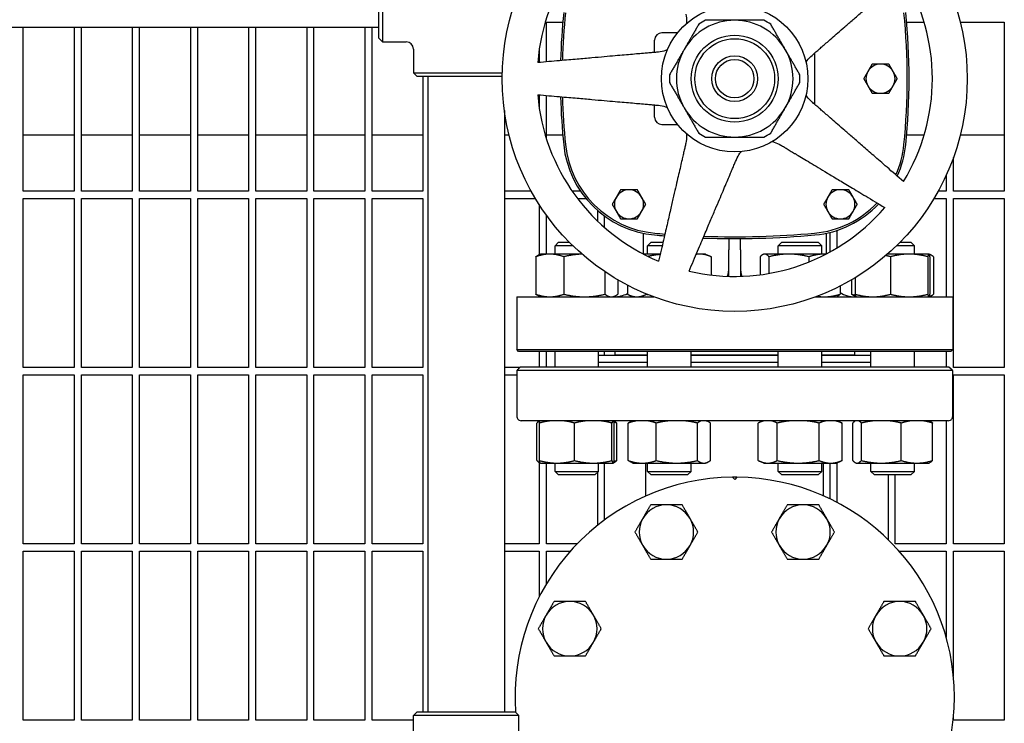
# Model space of a CAD drawing. Header units: inches. Extents: x 5 to 1128, y -85 to 748.
# Tile 672 of 689: x 779 to 796, y 594 to 606. Entities that reach past the tile are written whole.
import ezdxf

# ---------------------------------------------------------------- set-up
doc = ezdxf.new("R2010")
doc.units = ezdxf.units.IN
doc.header["$LTSCALE"] = 32
doc.header["$MEASUREMENT"] = 0
doc.layers.add('Visible (ANSI)', color=7, linetype='Continuous', lineweight=30)

msp = doc.modelspace()

# ---------------------------------------------------------------- linework, layer by layer
at = {"layer": 'Visible (ANSI)'}
for p, q in [((784.79048, 605.77103), (784.79048, 607.45853)), ((784.85298, 607.52103), (784.85298, 605.70853)), ((787.67313, 605.36361), (787.67313, 606.04728)), ((787.67313, 606.04728), (787.95286, 606.04728)), ((793.86841, 606.04728), (794.16858, 606.04728)), ((794.79061, 606.04728), (795.54813, 606.04728)), ((795.54813, 606.04728), (795.54813, 603.14103)), ((771.99048, 605.95728), (784.79048, 605.95728)), ((778.67313, 603.14103), (778.67313, 605.95728)), ((779.54813, 605.95728), (779.54813, 603.14103)), ((779.67313, 603.14103), (779.67313, 605.95728)), ((780.54813, 605.95728), (780.54813, 603.14103)), ((780.67313, 603.14103), (780.67313, 605.95728)), ((781.54813, 605.95728), (781.54813, 603.14103)), ((781.67313, 603.14103), (781.67313, 605.95728)), ((782.54813, 605.95728), (782.54813, 603.14103)), ((782.67313, 603.14103), (782.67313, 605.95728)), ((783.54813, 605.95728), (783.54813, 603.14103)), ((783.67313, 603.14103), (783.67313, 605.95728)), ((784.54813, 605.95728), (784.54813, 603.14103)), ((784.67313, 603.14103), (784.67313, 605.95728)), ((789.92717, 605.86218), (789.65768, 605.86218)), ((784.79048, 605.77103), (784.85298, 605.70853)), ((784.85298, 605.70853), (785.25923, 605.70853)), ((789.53268, 605.5263), (789.53268, 605.73718)), ((785.38423, 605.58353), (785.38423, 605.17728)), ((787.54813, 605.57836), (787.54813, 605.35267)), ((792.28859, 604.63206), (792.28859, 605.5175)), ((785.38423, 605.17728), (786.91195, 605.17728)), ((785.44673, 605.11478), (785.38423, 605.17728)), ((786.91083, 605.11478), (785.44673, 605.11478)), ((785.54813, 605.11478), (785.54813, 603.14103)), ((785.63298, 605.11478), (785.63298, 594.18978)), ((787.54813, 604.79689), (787.54813, 604.5712)), ((787.67313, 604.03623), (787.67313, 604.78595)), ((786.94798, 604.52948), (786.94798, 594.18978)), ((789.53268, 604.41238), (789.53268, 604.62326)), ((789.65768, 604.28738), (789.92717, 604.28738)), ((778.67313, 604.10978), (779.54813, 604.10978)), ((779.67313, 604.10978), (780.54813, 604.10978)), ((780.67313, 604.10978), (781.54813, 604.10978)), ((781.67313, 604.10978), (782.54813, 604.10978)), ((782.67313, 604.10978), (783.54813, 604.10978)), ((783.67313, 604.10978), (784.54813, 604.10978)), ((784.67313, 604.10978), (785.54813, 604.10978)), ((786.94798, 604.10978), (787.02878, 604.10978)), ((787.67313, 604.10978), (787.95221, 604.10978)), ((793.86906, 604.10978), (794.17081, 604.10978)), ((794.79248, 604.10978), (795.54813, 604.10978)), ((794.67313, 603.14103), (794.67313, 603.71699)), ((794.54813, 603.41087), (794.54813, 603.14103)), ((779.54813, 603.14103), (778.67313, 603.14103)), ((778.67313, 600.10978), (778.67313, 603.01603)), ((778.67313, 603.01603), (779.54813, 603.01603)), ((779.54813, 603.01603), (779.54813, 600.10978)), ((780.54813, 603.14103), (779.67313, 603.14103)), ((779.67313, 600.10978), (779.67313, 603.01603)), ((779.67313, 603.01603), (780.54813, 603.01603)), ((780.54813, 603.01603), (780.54813, 600.10978)), ((781.54813, 603.14103), (780.67313, 603.14103)), ((780.67313, 600.10978), (780.67313, 603.01603)), ((780.67313, 603.01603), (781.54813, 603.01603)), ((781.54813, 603.01603), (781.54813, 600.10978)), ((782.54813, 603.14103), (781.67313, 603.14103)), ((781.67313, 600.10978), (781.67313, 603.01603)), ((781.67313, 603.01603), (782.54813, 603.01603)), ((782.54813, 603.01603), (782.54813, 600.10978)), ((783.54813, 603.14103), (782.67313, 603.14103)), ((782.67313, 600.10978), (782.67313, 603.01603)), ((782.67313, 603.01603), (783.54813, 603.01603)), ((783.54813, 603.01603), (783.54813, 600.10978)), ((784.54813, 603.14103), (783.67313, 603.14103)), ((783.67313, 600.10978), (783.67313, 603.01603)), ((783.67313, 603.01603), (784.54813, 603.01603)), ((784.54813, 603.01603), (784.54813, 600.10978)), ((785.54813, 603.14103), (784.67313, 603.14103)), ((784.67313, 600.10978), (784.67313, 603.01603)), ((784.67313, 603.01603), (785.54813, 603.01603)), ((785.54813, 603.01603), (785.54813, 600.10978)), ((787.40912, 603.14103), (786.94798, 603.14103)), ((786.94798, 603.01603), (787.48112, 603.01603)), ((788.25788, 603.14103), (788.1141, 603.14103)), ((788.2048, 603.01603), (788.35109, 603.01603)), ((794.34014, 603.01603), (794.54813, 603.01603)), ((794.54813, 603.14103), (794.41215, 603.14103)), ((794.54813, 603.01603), (794.54813, 601.32478)), ((795.54813, 603.14103), (794.67313, 603.14103)), ((794.67313, 600.10978), (794.67313, 603.01603)), ((794.67313, 603.01603), (795.54813, 603.01603)), ((795.54813, 603.01603), (795.54813, 600.10978)), ((787.54813, 602.90831), (787.54813, 602.04885)), ((788.54813, 602.8119), (788.54813, 602.62966)), ((787.67313, 602.05878), (787.67313, 602.72561)), ((788.67313, 602.51478), (788.67313, 602.71188)), ((792.67313, 602.16727), (792.67313, 602.46824)), ((789.33583, 602.41768), (789.33583, 602.06148)), ((790.81063, 602.32511), (790.81063, 602.12978)), ((791.01063, 602.12978), (791.01063, 602.32511)), ((792.48544, 602.41768), (792.48544, 602.06148)), ((792.54813, 602.43207), (792.54813, 602.09508)), ((787.88193, 602.26228), (787.81943, 602.19978)), ((788.12956, 602.19978), (787.81943, 602.19978)), ((787.81943, 602.05878), (787.81943, 602.19978)), ((787.88193, 602.26228), (788.06637, 602.26228)), ((789.47304, 602.26228), (789.41054, 602.19978)), ((789.662, 602.19978), (789.41054, 602.19978)), ((789.41054, 602.05878), (789.41054, 602.19978)), ((789.47304, 602.26228), (789.67643, 602.26228)), ((790.81063, 601.67625), (790.81063, 602.12978)), ((791.01063, 602.12978), (791.01063, 601.67625)), ((791.72322, 602.26228), (791.66072, 602.19978)), ((792.41072, 602.19978), (791.66072, 602.19978)), ((791.66072, 602.05878), (791.66072, 602.19978)), ((791.72322, 602.26228), (792.34822, 602.26228)), ((792.34822, 602.26228), (792.41072, 602.19978)), ((792.41072, 602.05878), (792.41072, 602.19978)), ((794.00184, 602.19978), (793.69171, 602.19978)), ((793.7549, 602.26228), (793.93934, 602.26228)), ((793.93934, 602.26228), (794.00184, 602.19978)), ((794.00184, 602.05878), (794.00184, 602.19978)), ((787.48856, 602.01369), (787.48856, 601.36987)), ((787.56943, 602.05878), (787.53734, 602.04382)), ((787.73011, 602.05878), (787.56943, 602.05878)), ((788.28314, 602.05878), (787.73011, 602.05878)), ((787.97166, 602.01369), (787.97166, 601.36987)), ((789.62945, 602.05878), (789.341, 602.05878)), ((790.30983, 602.05878), (790.24953, 602.05878)), ((790.41054, 602.05878), (790.30983, 602.05878)), ((790.41054, 602.05878), (790.48712, 602.02307)), ((790.50626, 602.01369), (790.50626, 601.69891)), ((791.34928, 602.01369), (791.34928, 601.70319)), ((791.41072, 602.05878), (791.39671, 602.05225)), ((791.42443, 602.05878), (791.41072, 602.05878)), ((791.8428, 602.05878), (791.42443, 602.05878)), ((791.49957, 602.01369), (791.49957, 601.72618)), ((792.45409, 602.05878), (791.8428, 602.05878)), ((792.18602, 602.01369), (792.18602, 601.92305)), ((792.48026, 602.05878), (792.45409, 602.05878)), ((793.91078, 602.05878), (793.53813, 602.05878)), ((793.58932, 602.01369), (793.58932, 601.36987)), ((794.25099, 602.05878), (793.91078, 602.05878)), ((794.23224, 602.01369), (794.23224, 601.36987)), ((794.25184, 602.05878), (794.25099, 602.05878)), ((794.25184, 602.05878), (794.25268, 602.05839)), ((794.25268, 602.05839), (794.28393, 602.04382)), ((794.26975, 602.01369), (794.26975, 601.36987)), ((794.3327, 602.01369), (794.3327, 601.36987)), ((788.67752, 601.75616), (788.67752, 601.36987)), ((792.98393, 601.65404), (792.98393, 601.36987)), ((788.90029, 601.61667), (788.90029, 601.36987)), ((789.06483, 601.52612), (789.06483, 601.36987)), ((792.72217, 601.5085), (792.72217, 601.36987)), ((792.92097, 601.61667), (792.92097, 601.36987)), ((787.16063, 601.32478), (789.51869, 601.32478)), ((787.16063, 601.32478), (787.16063, 600.41853)), ((787.56943, 601.32478), (787.53734, 601.33974)), ((787.54813, 601.33471), (787.54813, 601.32478)), ((788.81943, 601.32478), (788.85152, 601.33974)), ((789.16054, 601.32478), (789.08396, 601.36049)), ((789.3927, 601.37399), (789.3927, 601.36987)), ((792.30257, 601.32478), (794.66063, 601.32478)), ((792.66072, 601.32478), (792.67473, 601.33131)), ((793.00099, 601.32517), (792.96975, 601.33974)), ((793.00184, 601.32478), (793.00099, 601.32517)), ((794.25184, 601.32478), (794.25268, 601.32517)), ((794.25268, 601.32517), (794.28393, 601.33974)), ((794.66063, 601.32478), (794.66063, 600.41853)), ((787.16063, 600.41853), (794.66063, 600.41853)), ((787.19188, 600.38728), (787.16063, 600.41853)), ((794.62938, 600.38728), (787.19188, 600.38728)), ((787.54813, 600.38728), (787.54813, 600.11604)), ((787.67313, 600.11604), (787.67313, 600.38728)), ((787.81943, 600.11604), (787.81943, 600.38728)), ((788.56943, 600.11604), (788.56943, 600.38728)), ((788.56943, 600.31978), (789.41054, 600.31978)), ((788.67313, 600.31978), (788.67313, 600.38728)), ((788.85063, 600.38728), (788.85063, 600.32478)), ((788.85063, 600.32478), (789.41054, 600.32478)), ((788.97063, 600.32478), (788.97063, 600.31978)), ((789.41054, 600.11604), (789.41054, 600.38728)), ((790.16054, 600.11604), (790.16054, 600.38728)), ((790.16054, 600.32478), (791.66072, 600.32478)), ((790.16054, 600.31978), (791.66072, 600.31978)), ((791.66072, 600.11604), (791.66072, 600.38728)), ((792.41072, 600.11604), (792.41072, 600.38728)), ((792.41072, 600.32478), (792.97063, 600.32478)), ((792.41072, 600.31978), (793.25184, 600.31978)), ((792.85063, 600.32478), (792.85063, 600.31978)), ((792.97063, 600.38728), (792.97063, 600.32478)), ((793.25184, 600.11604), (793.25184, 600.38728)), ((794.00184, 600.11604), (794.00184, 600.38728)), ((794.54813, 600.38728), (794.54813, 600.11604)), ((794.62938, 600.38728), (794.66063, 600.41853)), ((779.54813, 600.10978), (778.67313, 600.10978)), ((780.54813, 600.10978), (779.67313, 600.10978)), ((781.54813, 600.10978), (780.67313, 600.10978)), ((782.54813, 600.10978), (781.67313, 600.10978)), ((783.54813, 600.10978), (782.67313, 600.10978)), ((784.54813, 600.10978), (783.67313, 600.10978)), ((785.54813, 600.10978), (784.67313, 600.10978)), ((787.21343, 600.10978), (786.94798, 600.10978)), ((787.21969, 600.11604), (787.2, 600.09635)), ((794.60158, 600.11604), (787.21969, 600.11604)), ((788.56943, 600.19978), (789.41054, 600.19978)), ((789.41054, 600.19478), (788.56943, 600.19478)), ((788.67313, 600.19478), (788.67313, 600.19978)), ((788.97063, 600.19978), (788.97063, 600.19478)), ((790.16054, 600.19978), (791.66072, 600.19978)), ((791.66072, 600.19478), (790.16054, 600.19478)), ((792.41072, 600.19978), (793.25184, 600.19978)), ((793.25184, 600.19478), (792.41072, 600.19478)), ((792.85063, 600.19978), (792.85063, 600.19478)), ((794.60158, 600.11604), (794.62126, 600.09635)), ((795.54813, 600.10978), (794.67313, 600.10978)), ((778.67313, 597.07853), (778.67313, 599.98478)), ((778.67313, 599.98478), (779.54813, 599.98478)), ((779.54813, 599.98478), (779.54813, 597.07853)), ((779.67313, 597.07853), (779.67313, 599.98478)), ((779.67313, 599.98478), (780.54813, 599.98478)), ((780.54813, 599.98478), (780.54813, 597.07853)), ((780.67313, 597.07853), (780.67313, 599.98478)), ((780.67313, 599.98478), (781.54813, 599.98478)), ((781.54813, 599.98478), (781.54813, 597.07853)), ((781.67313, 597.07853), (781.67313, 599.98478)), ((781.67313, 599.98478), (782.54813, 599.98478)), ((782.54813, 599.98478), (782.54813, 597.07853)), ((782.67313, 597.07853), (782.67313, 599.98478)), ((782.67313, 599.98478), (783.54813, 599.98478)), ((783.54813, 599.98478), (783.54813, 597.07853)), ((783.67313, 597.07853), (783.67313, 599.98478)), ((783.67313, 599.98478), (784.54813, 599.98478)), ((784.54813, 599.98478), (784.54813, 597.07853)), ((784.67313, 597.07853), (784.67313, 599.98478)), ((784.67313, 599.98478), (785.54813, 599.98478)), ((785.54813, 599.98478), (785.54813, 597.07853)), ((786.94798, 599.98478), (787.16084, 599.98478)), ((787.16084, 600.05698), (787.16084, 599.27352)), ((794.66043, 600.05698), (787.16084, 600.05698)), ((794.66043, 599.27352), (794.66043, 600.05698)), ((794.67313, 597.07853), (794.67313, 599.98478)), ((794.67313, 599.98478), (795.54813, 599.98478)), ((795.54813, 599.98478), (795.54813, 597.07853)), ((794.58189, 599.19478), (787.23937, 599.19478)), ((787.50836, 598.51087), (787.50836, 599.15469)), ((787.54813, 599.19478), (787.54813, 599.18939)), ((787.55095, 598.51087), (787.55095, 599.15469)), ((787.5587, 599.19478), (787.55565, 599.19335)), ((788.15568, 598.51087), (788.15568, 599.15469)), ((788.79915, 598.51087), (788.79915, 599.15469)), ((788.83015, 599.19478), (788.83321, 599.19335)), ((788.8379, 598.51087), (788.8379, 599.15469)), ((788.88049, 598.51087), (788.88049, 599.15469)), ((789.07942, 598.51087), (789.07942, 599.15469)), ((789.14982, 599.19478), (789.12809, 599.18465)), ((789.5616, 598.51087), (789.5616, 599.15469)), ((790.26772, 598.51087), (790.26772, 599.15469)), ((790.42127, 599.19478), (790.443, 599.18465)), ((790.49166, 598.51087), (790.49166, 599.15469)), ((791.31508, 598.51087), (791.31508, 599.15469)), ((791.4, 599.19478), (791.33475, 599.16435)), ((791.64184, 598.51087), (791.64184, 599.15469)), ((792.36249, 598.51087), (792.36249, 599.15469)), ((792.67144, 599.19478), (792.73669, 599.16435)), ((792.75637, 598.51087), (792.75637, 599.15469)), ((792.94078, 598.51087), (792.94078, 599.15469)), ((792.99112, 599.19478), (792.98806, 599.19335)), ((793.08986, 598.51087), (793.08986, 599.15469)), ((793.77593, 598.51087), (793.77593, 599.15469)), ((794.26256, 599.19478), (794.26562, 599.19335)), ((794.3129, 598.51087), (794.3129, 599.15469)), ((794.54813, 599.19478), (794.54813, 597.07853)), ((787.54813, 598.47617), (787.54813, 597.07853)), ((787.56852, 598.4662), (787.55565, 598.47221)), ((787.56943, 598.46578), (787.56852, 598.4662)), ((787.56943, 598.46578), (787.85332, 598.46578)), ((787.67313, 597.07853), (787.67313, 598.46578)), ((787.81943, 598.32478), (787.81943, 598.46578)), ((787.85332, 598.46578), (788.47741, 598.46578)), ((788.47741, 598.46578), (788.81853, 598.46578)), ((788.56943, 598.32478), (788.56943, 598.46578)), ((788.67313, 597.49083), (788.67313, 598.46578)), ((788.81853, 598.46578), (788.81943, 598.46578)), ((788.81943, 598.46578), (788.82033, 598.4662)), ((788.82033, 598.4662), (788.83321, 598.47221)), ((789.16054, 598.46578), (789.12809, 598.48091)), ((789.16054, 598.46578), (789.32051, 598.46578)), ((789.32051, 598.46578), (789.91466, 598.46578)), ((789.38111, 597.90099), (789.38111, 598.46578)), ((789.41054, 598.32478), (789.41054, 598.46578)), ((789.91466, 598.46578), (790.37969, 598.46578)), ((790.16054, 598.32478), (790.16054, 598.46578)), ((790.37969, 598.46578), (790.41054, 598.46578)), ((790.41054, 598.46578), (790.443, 598.48091)), ((791.41072, 598.46578), (791.33475, 598.5012)), ((791.41072, 598.46578), (791.47846, 598.46578)), ((791.47846, 598.46578), (792.00216, 598.46578)), ((791.66072, 598.32478), (791.66072, 598.46578)), ((792.00216, 598.46578), (792.55943, 598.46578)), ((792.41072, 598.32478), (792.41072, 598.46578)), ((792.44016, 597.90099), (792.44016, 598.46578)), ((792.54813, 598.46578), (792.54813, 597.85116)), ((792.55943, 598.46578), (792.66072, 598.46578)), ((792.66072, 598.46578), (792.73669, 598.5012)), ((792.67313, 597.78819), (792.67313, 598.47157)), ((793.00184, 598.46578), (792.98806, 598.47221)), ((793.00184, 598.46578), (793.01532, 598.46578)), ((793.01532, 598.46578), (793.4329, 598.46578)), ((793.25184, 598.32478), (793.25184, 598.46578)), ((793.4329, 598.46578), (794.04441, 598.46578)), ((794.00184, 598.32478), (794.00184, 598.46578)), ((794.04441, 598.46578), (794.25184, 598.46578)), ((794.25184, 598.46578), (794.26562, 598.47221)), ((787.81943, 598.32478), (788.56943, 598.32478)), ((787.88193, 598.26228), (787.81943, 598.32478)), ((788.50693, 598.26228), (787.88193, 598.26228)), ((788.50693, 598.26228), (788.56943, 598.32478)), ((788.54813, 598.30349), (788.54813, 597.39494)), ((789.41054, 598.32478), (790.16054, 598.32478)), ((789.47304, 598.26228), (789.41054, 598.32478)), ((790.09804, 598.26228), (789.47304, 598.26228)), ((790.09804, 598.26228), (790.16054, 598.32478)), ((791.66072, 598.32478), (792.41072, 598.32478)), ((791.72322, 598.26228), (791.66072, 598.32478)), ((792.34822, 598.26228), (791.72322, 598.26228)), ((792.34822, 598.26228), (792.41072, 598.32478)), ((793.25184, 598.32478), (794.00184, 598.32478)), ((793.31434, 598.26228), (793.25184, 598.32478)), ((793.93934, 598.26228), (793.31434, 598.26228)), ((793.54813, 598.26228), (793.54813, 597.15189)), ((793.67313, 597.07853), (793.67313, 598.26228)), ((793.93934, 598.26228), (794.00184, 598.32478)), ((790.91063, 598.18494), (790.87147, 598.2241)), ((790.9498, 598.2241), (790.91063, 598.18494)), ((779.54813, 597.07853), (778.67313, 597.07853)), ((780.54813, 597.07853), (779.67313, 597.07853)), ((781.54813, 597.07853), (780.67313, 597.07853)), ((782.54813, 597.07853), (781.67313, 597.07853)), ((783.54813, 597.07853), (782.67313, 597.07853)), ((784.54813, 597.07853), (783.67313, 597.07853)), ((785.54813, 597.07853), (784.67313, 597.07853)), ((787.54813, 597.07853), (786.94798, 597.07853)), ((788.19988, 597.07853), (787.67313, 597.07853)), ((794.54813, 597.07853), (793.67313, 597.07853)), ((795.54813, 597.07853), (794.67313, 597.07853)), ((778.67313, 594.04728), (778.67313, 596.95353)), ((778.67313, 596.95353), (779.54813, 596.95353)), ((779.54813, 596.95353), (779.54813, 594.04728)), ((779.67313, 594.04728), (779.67313, 596.95353)), ((779.67313, 596.95353), (780.54813, 596.95353)), ((780.54813, 596.95353), (780.54813, 594.04728)), ((780.67313, 594.04728), (780.67313, 596.95353)), ((780.67313, 596.95353), (781.54813, 596.95353)), ((781.54813, 596.95353), (781.54813, 594.04728)), ((781.67313, 594.04728), (781.67313, 596.95353)), ((781.67313, 596.95353), (782.54813, 596.95353)), ((782.54813, 596.95353), (782.54813, 594.04728)), ((782.67313, 594.04728), (782.67313, 596.95353)), ((782.67313, 596.95353), (783.54813, 596.95353)), ((783.54813, 596.95353), (783.54813, 594.04728)), ((783.67313, 594.04728), (783.67313, 596.95353)), ((783.67313, 596.95353), (784.54813, 596.95353)), ((784.54813, 596.95353), (784.54813, 594.04728)), ((784.67313, 594.04728), (784.67313, 596.95353)), ((784.67313, 596.95353), (785.54813, 596.95353)), ((785.54813, 596.95353), (785.54813, 594.18978)), ((786.94798, 596.95353), (787.54813, 596.95353)), ((787.54813, 596.95353), (787.54813, 596.17059)), ((787.67313, 596.39502), (787.67313, 596.95353)), ((787.67313, 596.95353), (788.0838, 596.95353)), ((793.73747, 596.95353), (794.54813, 596.95353)), ((794.54813, 596.95353), (794.54813, 595.47114)), ((794.67313, 594.80314), (794.67313, 596.95353)), ((794.67313, 596.95353), (795.54813, 596.95353)), ((795.54813, 596.95353), (795.54813, 594.04728)), ((785.44673, 594.18978), (785.38423, 594.12728)), ((785.44673, 594.18978), (787.13423, 594.18978)), ((787.13423, 594.18978), (787.19673, 594.12728)), ((779.54813, 594.04728), (778.67313, 594.04728)), ((780.54813, 594.04728), (779.67313, 594.04728)), ((781.54813, 594.04728), (780.67313, 594.04728)), ((782.54813, 594.04728), (781.67313, 594.04728)), ((783.54813, 594.04728), (782.67313, 594.04728)), ((784.54813, 594.04728), (783.67313, 594.04728)), ((785.38423, 594.04728), (784.67313, 594.04728)), ((787.19673, 594.12728), (785.38423, 594.12728)), ((785.38423, 593.72103), (785.38423, 594.12728)), ((787.19673, 593.31478), (787.19673, 594.12728)), ((794.67313, 594.04728), (794.67313, 594.08642)), ((795.54813, 594.04728), (794.67313, 594.04728))]:
    msp.add_line(p, q, dxfattribs=at)
for radius in [4, 1.25984, 0.74803, 0.68553, 0.3937, 0.3312]:
    msp.add_circle((790.91063, 605.07478), radius, dxfattribs=at)
for centre, radius, start, end in [((790.91063, 605.07478), 3.4, 112.64927, 175.35073), ((790.91063, 605.07478), 3.4, 328.64927, 31.35073), ((799.13111, 605.07478), 11.22047, 174.182163, 178.416919), ((799.13111, 605.07478), 11.18922, 174.182163, 178.398452), ((782.69016, 605.07478), 11.18922, 354.182164, 5.817836), ((782.69016, 605.07478), 11.22047, 354.182164, 5.817836), ((790.91063, 605.07478), 1.00394, 90, 150), ((790.91063, 605.07478), 1.12205, 116.525352, 123.474648), ((790.91063, 605.07478), 1.00394, 30, 90), ((790.91063, 605.07478), 1.12205, 56.525352, 63.474648), ((789.65768, 605.73718), 0.125, 90, 180), ((785.25923, 605.58353), 0.125, 0, 90), ((790.91063, 605.07478), 1.00394, 150, 210), ((790.91063, 605.07478), 1.00394, 330, 30), ((793.41851, 605.07478), 0.25, 150, 210), ((793.41851, 605.07478), 0.25, 90, 150), ((793.41851, 605.07478), 0.25, 30, 90), ((793.41851, 605.07478), 0.25, 330, 30), ((790.91063, 605.07478), 1.12205, 176.525352, 183.474648), ((790.91063, 605.07478), 1.12205, 356.525352, 3.474648), ((793.41851, 605.07478), 0.25, 210, 270), ((793.41851, 605.07478), 0.25, 270, 330), ((790.91063, 605.07478), 3.4, 184.64927, 247.35073), ((799.13111, 605.07478), 11.22047, 181.583081, 185.817836), ((799.13111, 605.07478), 11.18922, 181.601548, 185.817836), ((790.91063, 605.07478), 1.00394, 210, 270), ((790.91063, 605.07478), 1.00394, 270, 330), ((789.65768, 604.41238), 0.125, 180, 270), ((790.91063, 605.07478), 1.12205, 236.525352, 243.474648), ((790.91063, 605.07478), 1.12205, 296.525352, 303.474648), ((789.69179, 604.113), 1.73228, 185.817836, 264.744707), ((789.69179, 604.113), 1.70103, 185.817836, 264.744707), ((792.12948, 604.113), 1.70103, 335.957475, 354.182165), ((792.12948, 604.113), 1.73228, 335.642572, 354.182165), ((789.09174, 602.91533), 0.25, 90, 150), ((789.09174, 602.91533), 0.25, 30, 90), ((792.72953, 602.91533), 0.25, 90, 150), ((792.72953, 602.91533), 0.25, 30, 90), ((789.09174, 602.91533), 0.25, 150, 210), ((789.09174, 602.91533), 0.25, 330, 30), ((792.72953, 602.91533), 0.25, 150, 210), ((792.72953, 602.91533), 0.25, 330, 30), ((790.91063, 605.07478), 3.4, 256.64927, 319.35073), ((792.12948, 604.113), 1.70103, 275.255296, 316.325001), ((792.12948, 604.113), 1.73228, 275.255296, 316.557354), ((789.09174, 602.91533), 0.25, 210, 270), ((789.09174, 602.91533), 0.25, 270, 330), ((792.72953, 602.91533), 0.25, 210, 270), ((792.72953, 602.91533), 0.25, 270, 330), ((790.91063, 617.36415), 15.03937, 264.744704, 265.39081), ((790.91063, 617.36415), 15.00812, 264.744704, 265.408408), ((790.91063, 617.36415), 15.03937, 267.927003, 275.255296), ((790.91063, 617.36415), 15.00812, 267.972631, 275.255296), ((788.83583, 601.82478), 0.5, 270, 297.258359), ((792.98544, 601.82478), 0.5, 238.22811, 270), ((787.23937, 599.27352), 0.07874, 240.000001, 270), ((789.06614, 598.87982), 0.31496, 77.56371, 90), ((792.75512, 598.87982), 0.31496, 90, 102.43629), ((794.58189, 599.27352), 0.07874, 270, 299.999999), ((790.91063, 594.44478), 3.77953, 90.593765, 183.958174), ((790.91063, 594.44478), 3.77953, 89.406235, 90.593765), ((790.91063, 594.44478), 3.77953, 270.593765, 89.406235), ((789.73546, 597.28189), 0.46875, 90, 150), ((789.73546, 597.28189), 0.46875, 30, 90), ((792.0858, 597.28189), 0.46875, 90, 150), ((792.0858, 597.28189), 0.46875, 30, 90), ((789.73546, 597.28189), 0.46875, 150, 210), ((789.73546, 597.28189), 0.46875, 330, 30), ((792.0858, 597.28189), 0.46875, 150, 210), ((792.0858, 597.28189), 0.46875, 330, 30), ((789.73546, 597.28189), 0.46875, 210, 270), ((789.73546, 597.28189), 0.46875, 270, 330), ((792.0858, 597.28189), 0.46875, 210, 270), ((792.0858, 597.28189), 0.46875, 270, 330), ((788.07352, 595.61995), 0.46875, 90, 150), ((788.07352, 595.61995), 0.46875, 30, 90), ((793.74774, 595.61995), 0.46875, 90, 150), ((793.74774, 595.61995), 0.46875, 30, 90), ((788.07352, 595.61995), 0.46875, 150, 210), ((788.07352, 595.61995), 0.46875, 330, 30), ((793.74774, 595.61995), 0.46875, 150, 210), ((793.74774, 595.61995), 0.46875, 330, 30), ((788.07352, 595.61995), 0.46875, 210, 270), ((788.07352, 595.61995), 0.46875, 270, 330), ((793.74774, 595.61995), 0.46875, 210, 270), ((793.74774, 595.61995), 0.46875, 270, 330)]:
    msp.add_arc(centre, radius, start, end, dxfattribs=at)
for points, weights in [([(792.24074, 605.4759), (792.69718, 605.87268), (793.81423, 606.84372)], [2.0263127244, 1.58117079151, 1]), ([(790.91063, 606.07872), (790.674, 606.07872), (790.40953, 606.07872)], [1, 1.03775343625, 1.0171026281]), ([(791.41173, 606.07872), (791.14726, 606.07872), (790.91063, 606.07872)], [1.0171026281, 1.03775343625, 1]), ([(790.29175, 606.01071), (790.15951, 605.78168), (790.0412, 605.57675)], [1.0171026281, 1.03775343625, 1]), ([(791.78007, 605.57675), (791.66175, 605.78168), (791.52952, 606.01071)], [1, 1.03775343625, 1.0171026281]), ([(789.59878, 605.53208), (788.99629, 605.47937), (787.52182, 605.35037)], [2.03628035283, 1.58894872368, 1.0049190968]), ([(790.0412, 605.57675), (789.92288, 605.37182), (789.79065, 605.14278)], [1, 1.03775343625, 1.0171026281]), ([(792.03062, 605.14278), (791.89838, 605.37182), (791.78007, 605.57675)], [1.0171026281, 1.03775343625, 1]), ([(793.202, 605.19978), (793.16851, 605.14177), (793.12983, 605.07478)], [1, 1.04314139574, 1.01001874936]), ([(793.27417, 605.32478), (793.23549, 605.25779), (793.202, 605.19978)], [1.01001874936, 1.04314139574, 1]), ([(793.41851, 605.32478), (793.35152, 605.32478), (793.27417, 605.32478)], [1, 1.04314139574, 1.01001874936]), ([(793.56284, 605.32478), (793.48549, 605.32478), (793.41851, 605.32478)], [1.01001874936, 1.04314139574, 1]), ([(793.63501, 605.19978), (793.60152, 605.25779), (793.56284, 605.32478)], [1, 1.04314139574, 1.01001874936]), ([(793.70718, 605.07478), (793.66851, 605.14177), (793.63501, 605.19978)], [1.01001874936, 1.04314139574, 1]), ([(793.12983, 605.07478), (793.16851, 605.00779), (793.202, 604.94978)], [1.01001874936, 1.04314139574, 1]), ([(793.63501, 604.94978), (793.66851, 605.00779), (793.70718, 605.07478)], [1, 1.04314139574, 1.01001874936]), ([(789.79065, 605.00678), (789.92288, 604.77774), (790.0412, 604.57281)], [1.0171026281, 1.03775343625, 1]), ([(791.78007, 604.57281), (791.89838, 604.77774), (792.03062, 605.00678)], [1, 1.03775343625, 1.0171026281]), ([(793.202, 604.94978), (793.23549, 604.89177), (793.27417, 604.82478)], [1, 1.04314139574, 1.01001874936]), ([(793.56284, 604.82478), (793.60152, 604.89177), (793.63501, 604.94978)], [1.01001874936, 1.04314139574, 1]), ([(787.52182, 604.79919), (788.99629, 604.67019), (789.59878, 604.61748)], [1.0049190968, 1.58894872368, 2.03628035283]), ([(793.81423, 603.30584), (792.69718, 604.27688), (792.24074, 604.67365)], [1, 1.58117079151, 2.0263127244]), ([(793.27417, 604.82478), (793.35152, 604.82478), (793.41851, 604.82478)], [1.01001874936, 1.04314139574, 1]), ([(793.41851, 604.82478), (793.48549, 604.82478), (793.56284, 604.82478)], [1, 1.04314139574, 1.01001874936]), ([(790.0412, 604.57281), (790.15951, 604.36788), (790.29175, 604.13885)], [1, 1.03775343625, 1.0171026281]), ([(791.52952, 604.13885), (791.66175, 604.36788), (791.78007, 604.57281)], [1.0171026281, 1.03775343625, 1]), ([(790.40953, 604.07084), (790.674, 604.07084), (790.91063, 604.07084)], [1.0171026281, 1.03775343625, 1]), ([(790.91063, 604.07084), (791.14726, 604.07084), (791.41173, 604.07084)], [1, 1.03775343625, 1.0171026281]), ([(790.07033, 603.96844), (789.93428, 603.37916), (789.60133, 601.93699)], [2.0263127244, 1.58117079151, 1]), ([(791.70315, 603.93373), (792.22155, 603.62224), (793.49025, 602.85993)], [2.0263127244, 1.58117079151, 1]), ([(790.12553, 601.76667), (790.70386, 603.12911), (790.94017, 603.68582)], [1, 1.58117079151, 2.0263127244]), ([(788.9474, 603.16533), (788.90872, 603.09834), (788.87523, 603.04033)], [1.01001874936, 1.04314139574, 1]), ([(789.09174, 603.16533), (789.02475, 603.16533), (788.9474, 603.16533)], [1, 1.04314139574, 1.01001874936]), ([(789.23607, 603.16533), (789.15872, 603.16533), (789.09174, 603.16533)], [1.01001874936, 1.04314139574, 1]), ([(789.30824, 603.04033), (789.27475, 603.09834), (789.23607, 603.16533)], [1, 1.04314139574, 1.01001874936]), ([(792.58519, 603.16533), (792.54652, 603.09834), (792.51302, 603.04033)], [1.01001874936, 1.04314139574, 1]), ([(792.72953, 603.16533), (792.66254, 603.16533), (792.58519, 603.16533)], [1, 1.04314139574, 1.01001874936]), ([(792.87387, 603.16533), (792.79652, 603.16533), (792.72953, 603.16533)], [1.01001874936, 1.04314139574, 1]), ([(792.94604, 603.04033), (792.91254, 603.09834), (792.87387, 603.16533)], [1, 1.04314139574, 1.01001874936]), ([(788.87523, 603.04033), (788.84174, 602.98232), (788.80306, 602.91533)], [1, 1.04314139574, 1.01001874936]), ([(789.38041, 602.91533), (789.34174, 602.98232), (789.30824, 603.04033)], [1.01001874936, 1.04314139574, 1]), ([(792.51302, 603.04033), (792.47953, 602.98232), (792.44086, 602.91533)], [1, 1.04314139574, 1.01001874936]), ([(793.01821, 602.91533), (792.97953, 602.98232), (792.94604, 603.04033)], [1.01001874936, 1.04314139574, 1]), ([(788.80306, 602.91533), (788.84174, 602.84834), (788.87523, 602.79033)], [1.01001874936, 1.04314139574, 1]), ([(789.30824, 602.79033), (789.34174, 602.84834), (789.38041, 602.91533)], [1, 1.04314139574, 1.01001874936]), ([(792.44086, 602.91533), (792.47953, 602.84834), (792.51302, 602.79033)], [1.01001874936, 1.04314139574, 1]), ([(792.94604, 602.79033), (792.97953, 602.84834), (793.01821, 602.91533)], [1, 1.04314139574, 1.01001874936]), ([(788.87523, 602.79033), (788.90872, 602.73232), (788.9474, 602.66533)], [1, 1.04314139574, 1.01001874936]), ([(788.9474, 602.66533), (789.02475, 602.66533), (789.09174, 602.66533)], [1.01001874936, 1.04314139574, 1]), ([(789.09174, 602.66533), (789.15872, 602.66533), (789.23607, 602.66533)], [1, 1.04314139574, 1.01001874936]), ([(789.23607, 602.66533), (789.27475, 602.73232), (789.30824, 602.79033)], [1.01001874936, 1.04314139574, 1]), ([(792.51302, 602.79033), (792.54652, 602.73232), (792.58519, 602.66533)], [1, 1.04314139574, 1.01001874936]), ([(792.58519, 602.66533), (792.66254, 602.66533), (792.72953, 602.66533)], [1.01001874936, 1.04314139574, 1]), ([(792.72953, 602.66533), (792.79652, 602.66533), (792.87387, 602.66533)], [1, 1.04314139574, 1.01001874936]), ([(792.87387, 602.66533), (792.91254, 602.73232), (792.94604, 602.79033)], [1.01001874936, 1.04314139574, 1]), ([(787.73011, 602.05878), (787.61801, 602.05878), (787.48856, 602.01369)], [1, 1.0379548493, 1]), ([(787.48856, 602.01369), (787.51409, 602.03298), (787.53734, 602.04382)], [1, 1.01588840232, 1.01847461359]), ([(787.97166, 602.01369), (787.84221, 602.05878), (787.73011, 602.05878)], [1, 1.0379548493, 1]), ([(788.28388, 602.05813), (788.1388, 602.05354), (787.97166, 602.01369)], [1.0080242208, 1.03339490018, 1]), ([(789.62811, 602.053), (789.52898, 602.04391), (789.4187, 602.0196)], [1.01751553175, 1.02355350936, 1.00465315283]), ([(790.30983, 602.05878), (790.27891, 602.05878), (790.24747, 602.05392)], [1, 1.01256051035, 1.01680764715]), ([(790.50626, 602.01369), (790.40099, 602.05878), (790.30983, 602.05878)], [1, 1.0379548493, 1]), ([(790.48712, 602.02307), (790.49655, 602.01867), (790.50626, 602.01369)], [1.00724255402, 1.00405436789, 1]), ([(791.42443, 602.05878), (791.38955, 602.05878), (791.34928, 602.01369)], [1, 1.0379548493, 1]), ([(791.49957, 602.01369), (791.4593, 602.05878), (791.42443, 602.05878)], [1, 1.0379548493, 1]), ([(791.8428, 602.05878), (791.68351, 602.05878), (791.49957, 602.01369)], [1, 1.0379548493, 1]), ([(792.18602, 602.01369), (792.00209, 602.05878), (791.8428, 602.05878)], [1, 1.0379548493, 1]), ([(792.45409, 602.05878), (792.32968, 602.05878), (792.18602, 602.01369)], [1, 1.0379548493, 1]), ([(792.47943, 602.05835), (792.46675, 602.05878), (792.45409, 602.05878)], [1.00673463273, 1.003734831, 1]), ([(793.58932, 602.01369), (793.54793, 602.0252), (793.509, 602.03365)], [1, 1.0094175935, 1.01416168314]), ([(793.91078, 602.05878), (793.76159, 602.05878), (793.58932, 602.01369)], [1, 1.0379548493, 1]), ([(794.23224, 602.01369), (794.05997, 602.05878), (793.91078, 602.05878)], [1, 1.0379548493, 1]), ([(794.25099, 602.05878), (794.24229, 602.05878), (794.23224, 602.01369)], [1, 1.0379548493, 1]), ([(794.26975, 602.01369), (794.2597, 602.05878), (794.25099, 602.05878)], [1, 1.0379548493, 1]), ([(794.3327, 602.01369), (794.29245, 602.0441), (794.257, 602.05384)], [1, 1.02528066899, 1.01688383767]), ([(787.48856, 601.36987), (787.61801, 601.32478), (787.73011, 601.32478)], [1, 1.0379548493, 1]), ([(787.53734, 601.33974), (787.51409, 601.35058), (787.48856, 601.36987)], [1.01847461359, 1.01588840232, 1]), ([(787.73011, 601.32478), (787.84221, 601.32478), (787.97166, 601.36987)], [1, 1.0379548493, 1]), ([(787.97166, 601.36987), (788.16079, 601.32478), (788.32459, 601.32478)], [1, 1.0379548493, 1]), ([(788.32459, 601.32478), (788.48838, 601.32478), (788.67752, 601.36987)], [1, 1.0379548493, 1]), ([(788.67752, 601.36987), (788.73721, 601.32478), (788.78891, 601.32478)], [1, 1.0379548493, 1]), ([(788.78891, 601.32478), (788.8406, 601.32478), (788.90029, 601.36987)], [1, 1.0379548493, 1]), ([(789.06483, 601.36987), (789.15268, 601.32478), (789.22876, 601.32478)], [1, 1.0379548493, 1]), ([(789.22876, 601.32478), (789.30485, 601.32478), (789.3927, 601.36987)], [1, 1.0379548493, 1]), ([(789.3927, 601.36987), (789.40431, 601.36715), (789.41575, 601.36462)], [1, 1.00220426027, 1.00415249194]), ([(792.32988, 601.33503), (792.39306, 601.32478), (792.45409, 601.32478)], [1.01895078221, 1.01826636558, 1]), ([(792.45409, 601.32478), (792.57851, 601.32478), (792.72217, 601.36987)], [1, 1.0379548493, 1]), ([(792.72217, 601.36987), (792.69701, 601.3417), (792.67473, 601.33131)], [1, 1.0233775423, 1.0179572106]), ([(792.96975, 601.33974), (792.9465, 601.35058), (792.92097, 601.36987)], [1.01847461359, 1.01588840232, 1]), ([(792.92097, 601.36987), (792.9562, 601.3576), (792.98923, 601.34879)], [1, 1.01005189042, 1.01477953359]), ([(793.00099, 601.32517), (792.99307, 601.32887), (792.98393, 601.36987)], [1.00645569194, 1.03439268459, 1]), ([(792.98393, 601.36987), (793.14614, 601.32478), (793.28662, 601.32478)], [1, 1.0379548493, 1]), ([(793.28662, 601.32478), (793.42711, 601.32478), (793.58932, 601.36987)], [1, 1.0379548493, 1]), ([(793.58932, 601.36987), (793.76159, 601.32478), (793.91078, 601.32478)], [1, 1.0379548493, 1]), ([(793.91078, 601.32478), (794.05997, 601.32478), (794.23224, 601.36987)], [1, 1.0379548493, 1]), ([(794.23224, 601.36987), (794.24229, 601.32478), (794.25099, 601.32478)], [1, 1.0379548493, 1]), ([(794.25099, 601.32478), (794.2597, 601.32478), (794.26975, 601.36987)], [1, 1.0379548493, 1]), ([(794.257, 601.32972), (794.29245, 601.33946), (794.3327, 601.36987)], [1.01688383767, 1.02528066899, 1]), ([(787.2, 600.09635), (787.18052, 600.07688), (787.16084, 600.05698)], [1.00002799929, 1.00004155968, 1]), ([(794.66043, 600.05698), (794.64074, 600.07688), (794.62126, 600.09635)], [1, 1.00004155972, 1.00002799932]), ([(787.55889, 599.19478), (787.53523, 599.18501), (787.50836, 599.15469)], [1.01693131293, 1.02520879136, 1]), ([(787.75589, 599.19478), (787.65991, 599.18501), (787.55095, 599.15469)], [1.01693131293, 1.02520879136, 1]), ([(787.55095, 599.15469), (787.55794, 599.18501), (787.56409, 599.19478)], [1, 1.02520879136, 1.01693131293]), ([(788.15568, 599.15469), (788.04672, 599.18501), (787.95074, 599.19478)], [1, 1.02520879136, 1.01693131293]), ([(788.37375, 599.19478), (788.27162, 599.18501), (788.15568, 599.15469)], [1.01693131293, 1.02520879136, 1]), ([(788.79915, 599.15469), (788.68321, 599.18501), (788.58108, 599.19478)], [1, 1.02520879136, 1.01693131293]), ([(788.81228, 599.19478), (788.80613, 599.18501), (788.79915, 599.15469)], [1.01693131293, 1.02520879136, 1]), ([(788.8379, 599.15469), (788.83092, 599.18501), (788.82477, 599.19478)], [1, 1.02520879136, 1.01693131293]), ([(788.83321, 599.19335), (788.85541, 599.183), (788.88049, 599.15469)], [1.01790006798, 1.02349908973, 1]), ([(788.88049, 599.15469), (788.85707, 599.16203), (788.83459, 599.16812)], [1, 1.00598709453, 1.01008535]), ([(789.24283, 599.19478), (789.1663, 599.18501), (789.07942, 599.15469)], [1.01693131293, 1.02520879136, 1]), ([(789.07942, 599.15469), (789.10489, 599.17383), (789.12809, 599.18465)], [1, 1.01576329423, 1.01843306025]), ([(789.5616, 599.15469), (789.47472, 599.18501), (789.39819, 599.19478)], [1, 1.02520879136, 1.01693131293]), ([(789.8009, 599.19478), (789.68882, 599.18501), (789.5616, 599.15469)], [1.01693131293, 1.02520879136, 1]), ([(790.26772, 599.15469), (790.14049, 599.18501), (790.02842, 599.19478)], [1, 1.02520879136, 1.01693131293]), ([(790.34361, 599.19478), (790.30807, 599.18501), (790.26772, 599.15469)], [1.01693131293, 1.02520879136, 1]), ([(790.49166, 599.15469), (790.45131, 599.18501), (790.41577, 599.19478)], [1, 1.02520879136, 1.01693131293]), ([(791.42581, 599.19478), (791.37395, 599.18501), (791.31508, 599.15469)], [1.01693131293, 1.02520879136, 1]), ([(791.64184, 599.15469), (791.58296, 599.18501), (791.5311, 599.19478)], [1, 1.02520879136, 1.01693131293]), ([(791.88606, 599.19478), (791.77169, 599.18501), (791.64184, 599.15469)], [1.01693131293, 1.02520879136, 1]), ([(792.36249, 599.15469), (792.23264, 599.18501), (792.11826, 599.19478)], [1, 1.02520879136, 1.01693131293]), ([(792.49597, 599.19478), (792.43346, 599.18501), (792.36249, 599.15469)], [1.01693131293, 1.02520879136, 1]), ([(792.75637, 599.15469), (792.6854, 599.18501), (792.62288, 599.19478)], [1, 1.02520879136, 1.01693131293]), ([(792.73669, 599.16435), (792.74639, 599.15983), (792.75637, 599.15469)], [1.00744927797, 1.00418639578, 1]), ([(792.9913, 599.19478), (792.96764, 599.18501), (792.94078, 599.15469)], [1.01693131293, 1.02520879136, 1]), ([(793.08986, 599.15469), (793.063, 599.18501), (793.03934, 599.19478)], [1, 1.02520879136, 1.01693131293]), ([(793.32237, 599.19478), (793.21348, 599.18501), (793.08986, 599.15469)], [1.01693131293, 1.02520879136, 1]), ([(793.77593, 599.15469), (793.65231, 599.18501), (793.54342, 599.19478)], [1, 1.02520879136, 1.01693131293]), ([(793.9579, 599.19478), (793.87268, 599.18501), (793.77593, 599.15469)], [1.01693131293, 1.02520879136, 1]), ([(794.3129, 599.15469), (794.21615, 599.18501), (794.13092, 599.19478)], [1, 1.02520879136, 1.01693131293]), ([(794.26562, 599.19335), (794.28782, 599.183), (794.3129, 599.15469)], [1.01790006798, 1.02349908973, 1]), ([(787.50836, 598.51087), (787.53908, 598.4762), (787.56591, 598.46829)], [1, 1.02892942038, 1.01375847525]), ([(787.55095, 598.51087), (787.71299, 598.46578), (787.85332, 598.46578)], [1, 1.0379548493, 1]), ([(787.56852, 598.4662), (787.56036, 598.47001), (787.55095, 598.51087)], [1.00664623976, 1.03427494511, 1]), ([(787.85332, 598.46578), (787.99364, 598.46578), (788.15568, 598.51087)], [1, 1.0379548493, 1]), ([(788.15568, 598.51087), (788.3281, 598.46578), (788.47741, 598.46578)], [1, 1.0379548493, 1]), ([(788.47741, 598.46578), (788.62673, 598.46578), (788.79915, 598.51087)], [1, 1.0379548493, 1]), ([(788.79915, 598.51087), (788.80953, 598.46578), (788.81853, 598.46578)], [1, 1.0379548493, 1]), ([(788.81853, 598.46578), (788.82752, 598.46578), (788.8379, 598.51087)], [1, 1.0379548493, 1]), ([(788.88049, 598.51087), (788.85541, 598.48256), (788.83321, 598.47221)], [1, 1.02349908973, 1.01790006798]), ([(788.83459, 598.49744), (788.85707, 598.50353), (788.88049, 598.51087)], [1.01008535, 1.00598709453, 1]), ([(789.07942, 598.51087), (789.20862, 598.46578), (789.32051, 598.46578)], [1, 1.0379548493, 1]), ([(789.12809, 598.48091), (789.10489, 598.49173), (789.07942, 598.51087)], [1.01843306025, 1.01576329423, 1]), ([(789.32051, 598.46578), (789.4324, 598.46578), (789.5616, 598.51087)], [1, 1.0379548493, 1]), ([(789.5616, 598.51087), (789.7508, 598.46578), (789.91466, 598.46578)], [1, 1.0379548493, 1]), ([(789.91466, 598.46578), (790.07851, 598.46578), (790.26772, 598.51087)], [1, 1.0379548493, 1]), ([(790.26772, 598.51087), (790.32772, 598.46578), (790.37969, 598.46578)], [1, 1.0379548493, 1]), ([(790.37969, 598.46578), (790.43166, 598.46578), (790.49166, 598.51087)], [1, 1.0379548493, 1]), ([(791.31508, 598.51087), (791.40263, 598.46578), (791.47846, 598.46578)], [1, 1.0379548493, 1]), ([(791.47846, 598.46578), (791.55428, 598.46578), (791.64184, 598.51087)], [1, 1.0379548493, 1]), ([(791.64184, 598.51087), (791.83494, 598.46578), (792.00216, 598.46578)], [1, 1.0379548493, 1]), ([(792.00216, 598.46578), (792.16939, 598.46578), (792.36249, 598.51087)], [1, 1.0379548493, 1]), ([(792.36249, 598.51087), (792.46803, 598.46578), (792.55943, 598.46578)], [1, 1.0379548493, 1]), ([(792.55943, 598.46578), (792.65083, 598.46578), (792.75637, 598.51087)], [1, 1.0379548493, 1]), ([(792.75637, 598.51087), (792.74639, 598.50573), (792.73669, 598.5012)], [1, 1.00418639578, 1.00744927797]), ([(792.94078, 598.51087), (792.98072, 598.46578), (793.01532, 598.46578)], [1, 1.0379548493, 1]), ([(793.01532, 598.46578), (793.04992, 598.46578), (793.08986, 598.51087)], [1, 1.0379548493, 1]), ([(793.08986, 598.51087), (793.27369, 598.46578), (793.4329, 598.46578)], [1, 1.0379548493, 1]), ([(793.4329, 598.46578), (793.5921, 598.46578), (793.77593, 598.51087)], [1, 1.0379548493, 1]), ([(793.77593, 598.51087), (793.91981, 598.46578), (794.04441, 598.46578)], [1, 1.0379548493, 1]), ([(794.04441, 598.46578), (794.16902, 598.46578), (794.3129, 598.51087)], [1, 1.0379548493, 1]), ([(794.3129, 598.51087), (794.28782, 598.48256), (794.26562, 598.47221)], [1, 1.02349908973, 1.01790006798]), ([(789.46483, 597.75064), (789.39231, 597.62504), (789.32951, 597.51627)], [1.01001874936, 1.04314139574, 1]), ([(789.73546, 597.75064), (789.60986, 597.75064), (789.46483, 597.75064)], [1, 1.04314139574, 1.01001874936]), ([(790.0061, 597.75064), (789.86106, 597.75064), (789.73546, 597.75064)], [1.01001874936, 1.04314139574, 1]), ([(790.14141, 597.51627), (790.07861, 597.62504), (790.0061, 597.75064)], [1, 1.04314139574, 1.01001874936]), ([(791.81517, 597.75064), (791.74265, 597.62504), (791.67985, 597.51627)], [1.01001874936, 1.04314139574, 1]), ([(792.0858, 597.75064), (791.9602, 597.75064), (791.81517, 597.75064)], [1, 1.04314139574, 1.01001874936]), ([(792.35644, 597.75064), (792.2114, 597.75064), (792.0858, 597.75064)], [1.01001874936, 1.04314139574, 1]), ([(792.49175, 597.51627), (792.42895, 597.62504), (792.35644, 597.75064)], [1, 1.04314139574, 1.01001874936]), ([(789.32951, 597.51627), (789.26671, 597.40749), (789.1942, 597.28189)], [1, 1.04314139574, 1.01001874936]), ([(790.27673, 597.28189), (790.20421, 597.40749), (790.14141, 597.51627)], [1.01001874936, 1.04314139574, 1]), ([(791.67985, 597.51627), (791.61705, 597.40749), (791.54454, 597.28189)], [1, 1.04314139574, 1.01001874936]), ([(792.62707, 597.28189), (792.55455, 597.40749), (792.49175, 597.51627)], [1.01001874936, 1.04314139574, 1]), ([(789.1942, 597.28189), (789.26671, 597.15629), (789.32951, 597.04752)], [1.01001874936, 1.04314139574, 1]), ([(790.14141, 597.04752), (790.20421, 597.15629), (790.27673, 597.28189)], [1, 1.04314139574, 1.01001874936]), ([(791.54454, 597.28189), (791.61705, 597.15629), (791.67985, 597.04752)], [1.01001874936, 1.04314139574, 1]), ([(792.49175, 597.04752), (792.55455, 597.15629), (792.62707, 597.28189)], [1, 1.04314139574, 1.01001874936]), ([(789.32951, 597.04752), (789.39231, 596.93874), (789.46483, 596.81314)], [1, 1.04314139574, 1.01001874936]), ([(790.0061, 596.81314), (790.07861, 596.93874), (790.14141, 597.04752)], [1.01001874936, 1.04314139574, 1]), ([(791.67985, 597.04752), (791.74265, 596.93874), (791.81517, 596.81314)], [1, 1.04314139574, 1.01001874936]), ([(792.35644, 596.81314), (792.42895, 596.93874), (792.49175, 597.04752)], [1.01001874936, 1.04314139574, 1]), ([(789.46483, 596.81314), (789.60986, 596.81314), (789.73546, 596.81314)], [1.01001874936, 1.04314139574, 1]), ([(789.73546, 596.81314), (789.86106, 596.81314), (790.0061, 596.81314)], [1, 1.04314139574, 1.01001874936]), ([(791.81517, 596.81314), (791.9602, 596.81314), (792.0858, 596.81314)], [1.01001874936, 1.04314139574, 1]), ([(792.0858, 596.81314), (792.2114, 596.81314), (792.35644, 596.81314)], [1, 1.04314139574, 1.01001874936]), ([(787.80289, 596.0887), (787.73037, 595.9631), (787.66757, 595.85432)], [1.01001874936, 1.04314139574, 1]), ([(788.07352, 596.0887), (787.94792, 596.0887), (787.80289, 596.0887)], [1, 1.04314139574, 1.01001874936]), ([(788.34416, 596.0887), (788.19912, 596.0887), (788.07352, 596.0887)], [1.01001874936, 1.04314139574, 1]), ([(788.47947, 595.85432), (788.41667, 595.9631), (788.34416, 596.0887)], [1, 1.04314139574, 1.01001874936]), ([(793.47711, 596.0887), (793.40459, 595.9631), (793.34179, 595.85432)], [1.01001874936, 1.04314139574, 1]), ([(793.74774, 596.0887), (793.62214, 596.0887), (793.47711, 596.0887)], [1, 1.04314139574, 1.01001874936]), ([(794.01838, 596.0887), (793.87334, 596.0887), (793.74774, 596.0887)], [1.01001874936, 1.04314139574, 1]), ([(794.15369, 595.85432), (794.09089, 595.9631), (794.01838, 596.0887)], [1, 1.04314139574, 1.01001874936]), ([(787.66757, 595.85432), (787.60477, 595.74555), (787.53226, 595.61995)], [1, 1.04314139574, 1.01001874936]), ([(788.61479, 595.61995), (788.54227, 595.74555), (788.47947, 595.85432)], [1.01001874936, 1.04314139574, 1]), ([(793.34179, 595.85432), (793.27899, 595.74555), (793.20648, 595.61995)], [1, 1.04314139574, 1.01001874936]), ([(794.28901, 595.61995), (794.21649, 595.74555), (794.15369, 595.85432)], [1.01001874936, 1.04314139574, 1]), ([(787.53226, 595.61995), (787.60477, 595.49435), (787.66757, 595.38557)], [1.01001874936, 1.04314139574, 1]), ([(788.47947, 595.38557), (788.54227, 595.49435), (788.61479, 595.61995)], [1, 1.04314139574, 1.01001874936]), ([(793.20648, 595.61995), (793.27899, 595.49435), (793.34179, 595.38557)], [1.01001874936, 1.04314139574, 1]), ([(794.15369, 595.38557), (794.21649, 595.49435), (794.28901, 595.61995)], [1, 1.04314139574, 1.01001874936]), ([(787.66757, 595.38557), (787.73037, 595.2768), (787.80289, 595.1512)], [1, 1.04314139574, 1.01001874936]), ([(788.34416, 595.1512), (788.41667, 595.2768), (788.47947, 595.38557)], [1.01001874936, 1.04314139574, 1]), ([(793.34179, 595.38557), (793.40459, 595.2768), (793.47711, 595.1512)], [1, 1.04314139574, 1.01001874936]), ([(794.01838, 595.1512), (794.09089, 595.2768), (794.15369, 595.38557)], [1.01001874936, 1.04314139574, 1]), ([(787.80289, 595.1512), (787.94792, 595.1512), (788.07352, 595.1512)], [1.01001874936, 1.04314139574, 1]), ([(788.07352, 595.1512), (788.19912, 595.1512), (788.34416, 595.1512)], [1, 1.04314139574, 1.01001874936]), ([(793.47711, 595.1512), (793.62214, 595.1512), (793.74774, 595.1512)], [1.01001874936, 1.04314139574, 1]), ([(793.74774, 595.1512), (793.87334, 595.1512), (794.01838, 595.1512)], [1, 1.04314139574, 1.01001874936])]:
    msp.add_rational_spline(points, weights, degree=2, dxfattribs=at)
for points, knots in [([(790.07033, 606.18111), (790.07978, 606.14016), (790.08411, 606.09856), (790.0839, 606.04783), (790.08347, 606.03614), (790.08265, 606.02433)], [0.50338205, 0.50338205, 0.50338205, 0.50338205, 0.802538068, 0.802538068, 0.89013428, 0.89013428, 0.89013428, 0.89013428]), ([(789.7517, 605.56882), (789.74072, 605.56438), (789.72973, 605.56036), (789.68155, 605.54448), (789.64065, 605.53574), (789.59878, 605.53208)], [2.317982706, 2.317982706, 2.317982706, 2.317982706, 2.405578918, 2.405578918, 2.704734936, 2.704734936, 2.704734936, 2.704734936]), ([(792.13862, 605.3563), (792.14489, 605.36635), (792.15142, 605.37605), (792.18106, 605.41721), (792.20902, 605.44833), (792.24074, 605.4759)], [2.317982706, 2.317982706, 2.317982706, 2.317982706, 2.405578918, 2.405578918, 2.704734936, 2.704734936, 2.704734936, 2.704734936]), ([(792.24074, 604.67365), (792.20902, 604.70123), (792.18106, 604.73234), (792.15142, 604.77351), (792.14489, 604.78321), (792.13862, 604.79326)], [0.50338205, 0.50338205, 0.50338205, 0.50338205, 0.802538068, 0.802538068, 0.89013428, 0.89013428, 0.89013428, 0.89013428]), ([(789.59878, 604.61748), (789.64065, 604.61382), (789.68155, 604.60508), (789.72973, 604.5892), (789.74072, 604.58518), (789.7517, 604.58074)], [0.50338205, 0.50338205, 0.50338205, 0.50338205, 0.802538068, 0.802538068, 0.89013428, 0.89013428, 0.89013428, 0.89013428]), ([(790.08265, 604.12523), (790.08347, 604.11342), (790.0839, 604.10173), (790.08411, 604.051), (790.07978, 604.0094), (790.07033, 603.96844)], [2.317982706, 2.317982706, 2.317982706, 2.317982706, 2.405578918, 2.405578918, 2.704734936, 2.704734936, 2.704734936, 2.704734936]), ([(791.55784, 603.99389), (791.56934, 603.99103), (791.58058, 603.98782), (791.62889, 603.97235), (791.66712, 603.95537), (791.70315, 603.93373)], [2.317982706, 2.317982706, 2.317982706, 2.317982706, 2.405578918, 2.405578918, 2.704734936, 2.704734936, 2.704734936, 2.704734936]), ([(790.94017, 603.68582), (790.95659, 603.72451), (790.97754, 603.76071), (791.00753, 603.80162), (791.01474, 603.81083), (791.02236, 603.8199)], [0.50338205, 0.50338205, 0.50338205, 0.50338205, 0.802538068, 0.802538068, 0.89013428, 0.89013428, 0.89013428, 0.89013428]), ([(787.16084, 599.27352), (787.16084, 599.26484), (787.16265, 599.25475), (787.16868, 599.23771), (787.17443, 599.22827), (787.18571, 599.21529), (787.19293, 599.20941), (787.2, 599.20533)], [0, 0, 0, 0, 0.066112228, 0.066112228, 0.145221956, 0.145221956, 0.222829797, 0.222829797, 0.222829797, 0.222829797]), ([(794.62126, 599.20533), (794.62834, 599.20941), (794.63555, 599.21529), (794.64683, 599.22827), (794.65258, 599.23771), (794.65862, 599.25475), (794.66043, 599.26484), (794.66043, 599.27352)], [-0.222829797, -0.222829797, -0.222829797, -0.222829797, -0.145221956, -0.145221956, -0.066112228, -0.066112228, 0, 0, 0, 0])]:
    msp.add_open_spline(points, degree=3, knots=knots, dxfattribs=at)
for points in [[(790.78822, 601.677), (790.80323, 601.72584), (790.81063, 601.77654), (790.81063, 601.82478)], [(791.01063, 601.82478), (791.01063, 601.77654), (791.01804, 601.72584), (791.03304, 601.677)]]:
    msp.add_open_spline(points, degree=3, dxfattribs=at)

doc.saveas('drawing.dxf')
